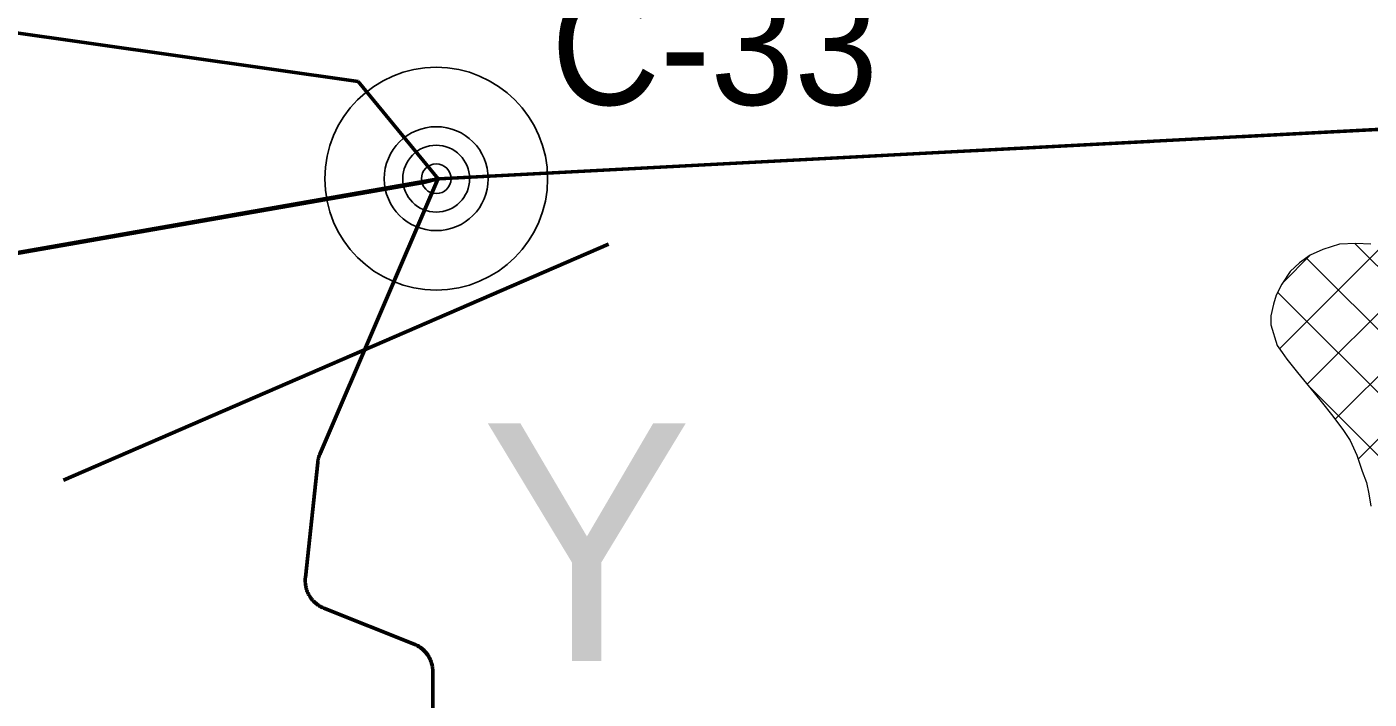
# Model space of a CAD drawing. Extents: x -1643653 to 4543381, y 1624270 to 13878484.
# Drawn here: x 743353 to 747873, y 8933088 to 8935352 of the extents above; entities that cross this region are included whole.
import ezdxf

# ---------------------------------------------------------------- set-up
doc = ezdxf.new("R2010")
doc.units = 0
doc.header["$LTSCALE"] = 200
doc.linetypes.add('MEDIUM_DASHED', pattern=[4.5, 3, -1.5])
for name, color, linetype, lineweight in [('1', 7, 'Continuous', 13), ('15', 7, 'Continuous', 25), ('27', 7, 'Continuous', 53), ('29', 7, 'Continuous', 13), ('31', 7, 'Continuous', 53), ('60', 7, 'Continuous', 53)]:
    doc.layers.add(name, color=color, linetype=linetype, lineweight=lineweight)

msp = doc.modelspace()

# ---------------------------------------------------------------- linework, layer by layer
at = {"layer": '1', "lineweight": 25}
msp.add_spline([(814781, 9009175.5), (814787.2, 9009173.4), (814796.9, 9009173.4), (814799.4, 9009172.4), (814805.1, 9009174.5), (814805.6, 9009176.5), (814811.7, 9009179.5), (814811.7, 9009179.5), (814801.5, 9009181), (814790.7, 9009181.5), (814784.1, 9009183.1), (814777.4, 9009185.1), (814778.4, 9009175.5)], degree=3, dxfattribs=at)
at = {"layer": '15'}
for radius in [375, 175, 112.5, 50]:
    msp.add_circle((744731.4, 8934840.9), radius, dxfattribs=at)
at = {"layer": '27', "linetype": 'MEDIUM_DASHED'}
msp.add_line((744737.6, 8934840.7), (749981.9, 8935116.1), dxfattribs=at)
at = {"layer": '27'}
msp.add_line((744737.6, 8934840.7), (744737.2, 8934839.8), dxfattribs=at)
for points in [[(744468.3, 8935167.7), (744738.2, 8934840), (744742.2, 8934840.9), (749981.9, 8935116.1), (754179.1, 8934889), (754228.2, 8934863.2), (754410.2, 8935132.7), (754569.4, 8935380.6), (754561, 8935540.6), (754502.1, 8935759.6), (754392.7, 8936020.7)], [(743270.2, 8935339.1), (744468.3, 8935167.7)], [(743270.2, 8935339.1), (744468.3, 8935167.7)], [(744468.3, 8935167.7), (744738.2, 8934840), (744690, 8934828.6), (738545.5, 8933756.1)], [(754081.9, 8934635.8), (754199.8, 8934821.1), (754228.2, 8934863.2), (754179.1, 8934889), (749981.9, 8935116.1), (744737.6, 8934840.7)], [(744737.6, 8934840.7), (738545.5, 8933756.1), (734104.3, 8931770.8), (738115.9, 8928527.7), (739385.9, 8927129)], [(744717.3, 8933203.8), (744716.6, 8933206.5), (744715.9, 8933209.2), (744715, 8933211.9), (744714.1, 8933214.6), (744713.1, 8933217.3), (744712.1, 8933219.9), (744710.9, 8933222.5), (744709.7, 8933225), (744708.4, 8933227.6), (744707.1, 8933230), (744705.7, 8933232.5), (744704.2, 8933234.9), (744702.6, 8933237.2), (744701, 8933239.6), (744699.3, 8933241.8), (744697.5, 8933244), (744695.7, 8933246.2), (744693.8, 8933248.3), (744691.9, 8933250.4), (744689.9, 8933252.4), (744687.9, 8933254.3), (744685.8, 8933256.2), (744683.6, 8933258.1), (744681.4, 8933259.8), (744679.2, 8933261.6), (744676.8, 8933263.2), (744674.5, 8933264.8), (744672.1, 8933266.3), (744669.7, 8933267.7), (744667.2, 8933269.1), (744664.7, 8933270.4), (744662.2, 8933271.6), (744659.6, 8933272.8), (744657, 8933273.9), (744353.3, 8933394.8), (744350.9, 8933395.8), (744348.3, 8933396.9), (744345.8, 8933398.2), (744343.3, 8933399.5), (744340.8, 8933400.8), (744338.4, 8933402.3), (744336, 8933403.8), (744333.6, 8933405.3), (744331.3, 8933407), (744329, 8933408.7), (744326.8, 8933410.4), (744324.7, 8933412.3), (744322.6, 8933414.1), (744320.5, 8933416.1), (744318.5, 8933418.1), (744316.6, 8933420.2), (744314.7, 8933422.3), (744312.9, 8933424.4), (744311.1, 8933426.6), (744309.4, 8933428.9), (744307.8, 8933431.2), (744306.2, 8933433.6), (744304.7, 8933436), (744303.3, 8933438.4), (744301.9, 8933440.9), (744300.7, 8933443.4), (744299.4, 8933446), (744298.3, 8933448.6), (744297.2, 8933451.2), (744296.2, 8933453.8), (744295.3, 8933456.5), (744294.5, 8933459.2), (744293.7, 8933461.9), (744293, 8933464.7), (744292.4, 8933467.4), (744291.8, 8933470.2), (744291.4, 8933473), (744291, 8933475.8), (744290.7, 8933478.6), (744290.5, 8933481.4), (744290.3, 8933484.2), (744290.3, 8933487.1), (744290.3, 8933489.9), (744290.4, 8933492.7), (744290.6, 8933495.6), (744290.9, 8933498.4), (744332.3, 8933885.2), (744332.3, 8933885.3), (744332.6, 8933888.1), (744333.1, 8933890.9), (744333.6, 8933893.7), (744334.1, 8933896.4), (744334.8, 8933899.2), (744335.5, 8933901.9), (744336.3, 8933904.6), (744337.2, 8933907.3), (744338.2, 8933910), (744339.2, 8933912.6), (744340.3, 8933915.2), (744737.2, 8934839.8)], [(744737.2, 8934839.8), (744340.3, 8933915.2), (744339.2, 8933912.6), (744338.2, 8933910), (744337.2, 8933907.3), (744336.3, 8933904.6), (744335.5, 8933901.9), (744334.8, 8933899.2), (744334.1, 8933896.4), (744333.6, 8933893.7), (744333.1, 8933890.9), (744332.6, 8933888.1), (744332.3, 8933885.3), (744332.3, 8933885.2), (744290.9, 8933498.4), (744290.6, 8933495.6), (744290.4, 8933492.7), (744290.3, 8933489.9), (744290.3, 8933487.1), (744290.3, 8933484.2), (744290.5, 8933481.4), (744290.7, 8933478.6), (744291, 8933475.8), (744291.4, 8933473), (744291.8, 8933470.2), (744292.4, 8933467.4), (744293, 8933464.7), (744293.7, 8933461.9), (744294.5, 8933459.2), (744295.3, 8933456.5), (744296.2, 8933453.8), (744297.2, 8933451.2), (744298.3, 8933448.6), (744299.4, 8933446), (744300.7, 8933443.4), (744301.9, 8933440.9), (744303.3, 8933438.4), (744304.7, 8933436), (744306.2, 8933433.6), (744307.8, 8933431.2), (744309.4, 8933428.9), (744311.1, 8933426.6), (744312.9, 8933424.4), (744314.7, 8933422.3), (744316.6, 8933420.2), (744318.5, 8933418.1), (744320.5, 8933416.1), (744322.6, 8933414.1), (744324.7, 8933412.3), (744326.8, 8933410.4), (744329, 8933408.7), (744331.3, 8933407), (744333.6, 8933405.3), (744336, 8933403.8), (744338.4, 8933402.3), (744340.8, 8933400.8), (744343.3, 8933399.5), (744345.8, 8933398.2), (744348.3, 8933396.9), (744350.9, 8933395.8), (744353.3, 8933394.8), (744657, 8933273.9), (744659.6, 8933272.8), (744662.2, 8933271.6), (744664.7, 8933270.4), (744667.2, 8933269.1), (744669.7, 8933267.7), (744672.1, 8933266.3), (744674.5, 8933264.8), (744676.8, 8933263.2), (744679.2, 8933261.6), (744681.4, 8933259.8), (744683.6, 8933258.1), (744685.8, 8933256.2), (744687.9, 8933254.3), (744689.9, 8933252.4), (744691.9, 8933250.4), (744693.8, 8933248.3), (744695.7, 8933246.2), (744697.5, 8933244), (744699.3, 8933241.8), (744701, 8933239.6), (744702.6, 8933237.2), (744704.2, 8933234.9), (744705.7, 8933232.5), (744707.1, 8933230), (744708.4, 8933227.6), (744709.7, 8933225), (744710.9, 8933222.5), (744712.1, 8933219.9), (744713.1, 8933217.3), (744714.1, 8933214.6), (744715, 8933211.9), (744715.9, 8933209.2), (744716.6, 8933206.5), (744717.3, 8933203.8)], [(744720, 8933040.2), (744720, 8933181), (744719.9, 8933183.8), (744719.8, 8933186.6), (744719.6, 8933189.4), (744719.3, 8933192.2), (744719, 8933195.1), (744718.5, 8933197.8), (744718, 8933200.6), (744717.4, 8933203.4), (744717.3, 8933203.8)], [(744717.3, 8933203.8), (744717.4, 8933203.4), (744718, 8933200.6), (744718.5, 8933197.8), (744719, 8933195.1), (744719.3, 8933192.2), (744719.6, 8933189.4), (744719.8, 8933186.6), (744719.9, 8933183.8), (744720, 8933181), (744720, 8933040.2)]]:
    msp.add_lwpolyline(points, dxfattribs=at)
at = {"layer": '29'}
for p, q in [((747571, 8934268), (747916.4, 8934613.5)), ((747581.6, 8934490.7), (747675.3, 8934584.4)), ((748292.4, 8934155.1), (747824.8, 8934622.7)), ((749832.8, 8932402.7), (747660.9, 8934574.5)), ((747664, 8934148.9), (748077.8, 8934562.7)), ((749730.8, 8932292.4), (747564.5, 8934458.7)), ((747758, 8934030.7), (748180.7, 8934453.4)), ((747835.8, 8933896.4), (748248.4, 8934309.1)), ((749659.7, 8932151.4), (747671.3, 8934139.9))]:
    msp.add_line(p, q, dxfattribs=at)
msp.add_lwpolyline([(747878.8, 8934620.7), (747827.5, 8934622.9), (747772.7, 8934620), (747716.3, 8934602.9), (747673.7, 8934583.7), (747638.1, 8934557.9), (747606.5, 8934528.6), (747578.5, 8934486.1), (747559.6, 8934449.1), (747550.4, 8934418.7), (747541.6, 8934379.6), (747541.6, 8934349.2), (747563.2, 8934279.6), (747579.3, 8934255.7), (747595, 8934232.8), (747631.4, 8934188.6), (747651.6, 8934164.2), (747687, 8934120.4), (747715.3, 8934085.3), (747745.7, 8934046.7), (747784.1, 8933996.8), (747808.8, 8933959.2), (747831, 8933910.4), (747849.6, 8933855.6), (747863.7, 8933818.5), (747871.2, 8933779.4), (747878.7, 8933738.8)], dxfattribs=at)
at = {"layer": '31'}
msp.add_line((745311.8, 8934620.8), (743476.8, 8933825.5), dxfattribs=at)
at = {"layer": '60', "linetype": 'MEDIUM_DASHED', "lineweight": 40}
msp.add_line((744468.3, 8935167.7), (744737.6, 8934840.7), dxfattribs=at)
at = {"layer": '60'}
for points in [[(744468.3, 8935167.7), (743270.2, 8935339.1)], [(744737.2, 8934839.8), (744340.3, 8933915.2), (744339.2, 8933912.6), (744338.2, 8933910), (744337.2, 8933907.3), (744336.3, 8933904.6), (744335.5, 8933901.9), (744334.8, 8933899.2), (744334.1, 8933896.4), (744333.6, 8933893.7), (744333.1, 8933890.9), (744332.6, 8933888.1), (744332.3, 8933885.3), (744332.3, 8933885.2), (744290.9, 8933498.4), (744290.6, 8933495.6), (744290.4, 8933492.7), (744290.3, 8933489.9), (744290.3, 8933487.1), (744290.3, 8933484.2), (744290.5, 8933481.4), (744290.7, 8933478.6), (744291, 8933475.8), (744291.4, 8933473), (744291.8, 8933470.2), (744292.4, 8933467.4), (744293, 8933464.7), (744293.7, 8933461.9), (744294.5, 8933459.2), (744295.3, 8933456.5), (744296.2, 8933453.8), (744297.2, 8933451.2), (744298.3, 8933448.6), (744299.4, 8933446), (744300.7, 8933443.4), (744301.9, 8933440.9), (744303.3, 8933438.4), (744304.7, 8933436), (744306.2, 8933433.6), (744307.8, 8933431.2), (744309.4, 8933428.9), (744311.1, 8933426.6), (744312.9, 8933424.4), (744314.7, 8933422.3), (744316.6, 8933420.2), (744318.5, 8933418.1), (744320.5, 8933416.1), (744322.6, 8933414.1), (744324.7, 8933412.3), (744326.8, 8933410.4), (744329, 8933408.7), (744331.3, 8933407), (744333.6, 8933405.3), (744336, 8933403.8), (744338.4, 8933402.3), (744340.8, 8933400.8), (744343.3, 8933399.5), (744345.8, 8933398.2), (744348.3, 8933396.9), (744350.9, 8933395.8), (744353.3, 8933394.8), (744657, 8933273.9), (744659.6, 8933272.8), (744662.2, 8933271.6), (744664.7, 8933270.4), (744667.2, 8933269.1), (744669.7, 8933267.7), (744672.1, 8933266.3), (744674.5, 8933264.8), (744676.8, 8933263.2), (744679.2, 8933261.6), (744681.4, 8933259.8), (744683.6, 8933258.1), (744685.8, 8933256.2), (744687.9, 8933254.3), (744689.9, 8933252.4), (744691.9, 8933250.4), (744693.8, 8933248.3), (744695.7, 8933246.2), (744697.5, 8933244), (744699.3, 8933241.8), (744701, 8933239.6), (744702.6, 8933237.2), (744704.2, 8933234.9), (744705.7, 8933232.5), (744707.1, 8933230), (744708.4, 8933227.6), (744709.7, 8933225), (744710.9, 8933222.5), (744712.1, 8933219.9), (744713.1, 8933217.3), (744714.1, 8933214.6), (744715, 8933211.9), (744715.9, 8933209.2), (744716.6, 8933206.5), (744717.3, 8933203.8)], [(744720, 8933040.2), (744720, 8933181), (744719.9, 8933183.8), (744719.8, 8933186.6), (744719.6, 8933189.4), (744719.3, 8933192.2), (744719, 8933195.1), (744718.5, 8933197.8), (744718, 8933200.6), (744717.4, 8933203.4), (744716.7, 8933206.1), (744716, 8933208.9), (744715.2, 8933211.6), (744714.2, 8933214.2), (744713.3, 8933216.9), (744712.2, 8933219.5), (744711.1, 8933222.1), (744709.9, 8933224.7), (744708.6, 8933227.2), (744707.3, 8933229.7), (744705.8, 8933232.2), (744704.4, 8933234.6), (744702.8, 8933236.9), (744701.2, 8933239.2), (744699.5, 8933241.5), (744697.8, 8933243.8), (744696, 8933245.9), (744694.1, 8933248.1), (744692.2, 8933250.1), (744690.2, 8933252.1), (744688.2, 8933254.1), (744686.1, 8933256), (744683.9, 8933257.8), (744681.7, 8933259.6), (744679.5, 8933261.3), (744677.2, 8933263), (744674.8, 8933264.6), (744672.4, 8933266.1), (744670, 8933267.5), (744667.5, 8933268.9), (744665, 8933270.2), (744662.5, 8933271.5), (744659.9, 8933272.6), (744657.3, 8933273.7), (744657, 8933273.9), (744353.3, 8933394.8), (744350.7, 8933395.9), (744348.1, 8933397.1), (744345.6, 8933398.3), (744343, 8933399.6), (744340.6, 8933401), (744338.1, 8933402.4), (744335.7, 8933403.9)]]:
    msp.add_lwpolyline(points, dxfattribs=at)

# ---------------------------------------------------------------- texts
at = {"layer": '15', "width": 0.95}
msp.add_text('C-33', height=400, dxfattribs=at).set_placement((745118, 8935089.4))
at = {"layer": '31'}
msp.add_text('Y', height=800, dxfattribs=at).set_placement((744881.5, 8933217.4))

doc.saveas('drawing.dxf')
